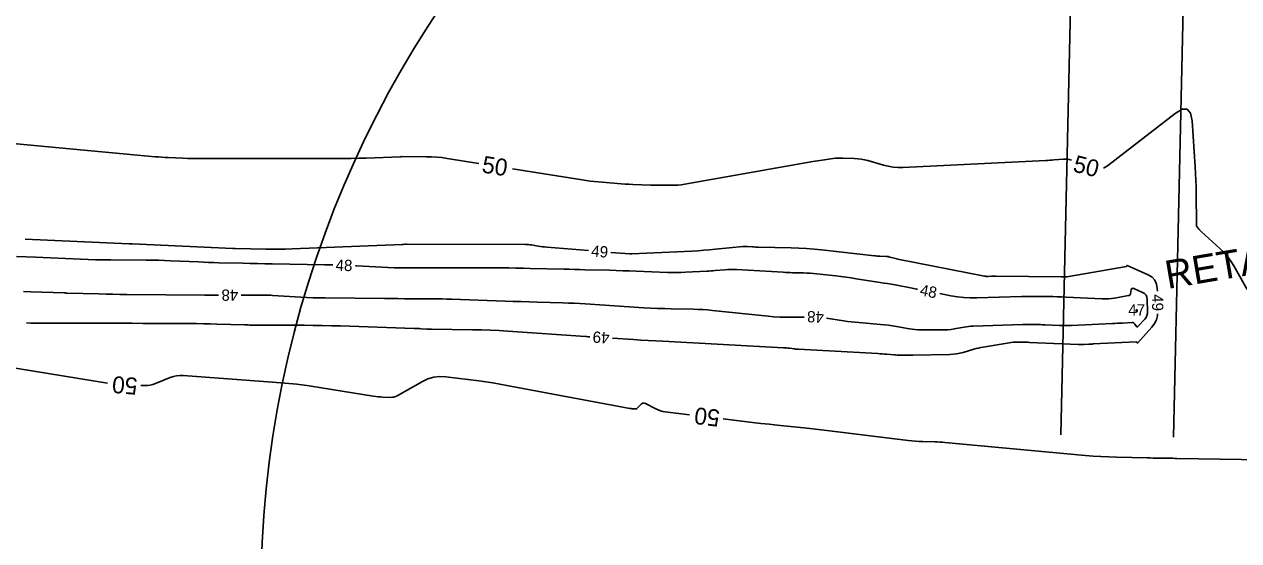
# Model space of a CAD drawing. Extents: x 2384780 to 2405861, y 547869 to 573706.
# Drawn here: x 2395453.4 to 2395668.8, y 552565.6 to 552657.3 of the extents above; entities that cross this region are included whole.
import ezdxf

# ---------------------------------------------------------------- set-up
doc = ezdxf.new("R2010")
doc.units = 0
for name, color, linetype in [('Breaklines', 7, 'Continuous'), ('Old_Level_60', 7, 'Continuous'), ('Old_Level_61', 7, 'Continuous'), ('Old_Level_63', 7, 'Continuous'), ('Prop Buffer Zone 1', 7, 'Continuous'), ('Prop Buffer Zone 2', 7, 'Continuous')]:
    doc.layers.add(name, color=color, linetype=linetype)

msp = doc.modelspace()

# ---------------------------------------------------------------- linework, layer by layer
at = {"layer": 'Old_Level_60'}
for points in [[(2395553.424, 552617.11075), (2395546.02525, 552617.718), (2395545.64825, 552617.75275), (2395545.27225, 552617.7945), (2395544.897, 552617.8435), (2395544.52275, 552617.8995), (2395543.30125, 552618.095), (2395543.039, 552618.1315), (2395542.776, 552618.158), (2395542.512, 552618.174), (2395542.2475, 552618.17975), (2395521.14925, 552618.22125), (2395521.0735, 552618.221), (2395520.998, 552618.22), (2395520.9225, 552618.218), (2395520.84675, 552618.2155), (2395520.6, 552618.2055), (2395520.54725, 552618.2035), (2395520.49425, 552618.20125), (2395520.4415, 552618.19925), (2395520.3885, 552618.197), (2395500.89175, 552617.41525), (2395499.7145, 552617.3765), (2395498.53725, 552617.355), (2395497.36, 552617.3505), (2395496.18225, 552617.36325), (2395490.776, 552617.46025), (2395490.73125, 552617.461), (2395490.6865, 552617.462), (2395490.6415, 552617.463), (2395490.59675, 552617.464), (2395490.4505, 552617.46725), (2395490.419, 552617.468), (2395490.38775, 552617.469), (2395490.3565, 552617.47025), (2395490.325, 552617.4715), (2395472.51725, 552618.27175), (2395472.45975, 552618.274), (2395472.40225, 552618.27575), (2395472.3445, 552618.27675), (2395472.287, 552618.2775), (2395472.099, 552618.2785), (2395472.05875, 552618.279), (2395472.0185, 552618.27975), (2395471.97825, 552618.281), (2395471.93775, 552618.2825), (2395453.53475, 552619.1095)], [(2395654.339, 552609.871), (2395654.3275, 552610.365), (2395654.2105, 552611.16575), (2395653.9005, 552611.83675), (2395653.39725, 552612.3785), (2395652.70075, 552612.7905), (2395648.961, 552614.428), (2395648.939, 552614.434), (2395648.92225, 552614.43075), (2395648.91025, 552614.4185), (2395648.90325, 552614.39675), (2395648.8885, 552614.311), (2395648.8835, 552614.2945), (2395648.87475, 552614.282), (2395648.862, 552614.273), (2395648.8455, 552614.268), (2395638.29175, 552612.4395), (2395638.196, 552612.4255), (2395638.09975, 552612.417), (2395638.00325, 552612.414), (2395637.9065, 552612.416), (2395637.58975, 552612.43225), (2395637.522, 552612.43525), (2395637.454, 552612.43775), (2395637.386, 552612.43925), (2395637.31825, 552612.44025), (2395625.68675, 552612.539), (2395625.4885, 552612.53975), (2395625.2905, 552612.5385), (2395625.09225, 552612.5355), (2395624.894, 552612.53075), (2395624.24675, 552612.512), (2395624.10825, 552612.51175), (2395623.9705, 552612.51925), (2395623.8335, 552612.5345), (2395623.697, 552612.55725), (2395608.598, 552615.514), (2395608.361, 552615.563), (2395608.12525, 552615.61725), (2395607.89075, 552615.6765), (2395607.6575, 552615.74075), (2395606.8975, 552615.95875), (2395606.734, 552616.0005), (2395606.5685, 552616.032), (2395606.40175, 552616.05325), (2395606.23325, 552616.06425), (2395605.12925, 552616.103), (2395604.893, 552616.11375), (2395604.657, 552616.129), (2395604.42125, 552616.14875), (2395604.186, 552616.173), (2395594.7855, 552617.23825), (2395593.43625, 552617.37525), (2395592.085, 552617.48125), (2395590.7315, 552617.55575), (2395589.376, 552617.599), (2395583.59525, 552617.7165), (2395583.32025, 552617.7235), (2395583.0455, 552617.73325), (2395582.77075, 552617.74575), (2395582.496, 552617.76125), (2395581.599, 552617.816), (2395581.407, 552617.824), (2395581.215, 552617.82425), (2395581.023, 552617.817), (2395580.83125, 552617.802), (2395575.965, 552617.32675), (2395574.92175, 552617.231), (2395573.8775, 552617.148), (2395572.8325, 552617.0775), (2395571.78625, 552617.0195), (2395561.14625, 552616.4945), (2395561.14375, 552616.49425), (2395561.14125, 552616.49425), (2395561.13875, 552616.49425), (2395561.13625, 552616.49425), (2395561.12825, 552616.49475), (2395561.1265, 552616.49475), (2395561.12475, 552616.49475), (2395561.123, 552616.49475), (2395561.12125, 552616.495), (2395560.926, 552616.49975), (2395560.884, 552616.501), (2395560.84225, 552616.503), (2395560.8005, 552616.5055), (2395560.75875, 552616.50875), (2395557.4105, 552616.7835)], [(2395508.0885, 552614.54825), (2395508.086, 552614.54825), (2395506.66825, 552614.57925), (2395497.30675, 552614.7475), (2395496.009, 552614.7715), (2395494.711, 552614.79725), (2395493.41325, 552614.8245), (2395492.1155, 552614.8535), (2395487.87625, 552614.9505), (2395486.968, 552614.974), (2395486.05975, 552615.00225), (2395485.15175, 552615.0355), (2395484.244, 552615.07375), (2395479.26675, 552615.2975), (2395478.2, 552615.34), (2395477.133, 552615.37225), (2395476.06575, 552615.394), (2395474.99825, 552615.40525), (2395468.70975, 552615.44025), (2395467.36225, 552615.4545), (2395466.01525, 552615.48175), (2395464.6685, 552615.5225), (2395463.32225, 552615.57625), (2395455.32875, 552615.9355), (2395453.66225, 552616.00575), (2395451.9955, 552616.06675)], [(2395611.808, 552610.24575), (2395611.63825, 552610.27825), (2395610.84375, 552610.42825), (2395607.80175, 552611.00025), (2395607.1495, 552611.12025), (2395606.49625, 552611.235), (2395605.84225, 552611.3445), (2395605.18725, 552611.44875), (2395600.9405, 552612.10825), (2395600.03, 552612.24475), (2395599.118, 552612.372), (2395598.20475, 552612.48975), (2395597.2905, 552612.598), (2395593.91425, 552612.9805), (2395593.32575, 552613.0405), (2395592.73625, 552613.0865), (2395592.14575, 552613.119), (2395591.5545, 552613.138), (2395589.6215, 552613.17725), (2395589.20725, 552613.18775), (2395588.79325, 552613.2025), (2395588.3795, 552613.2215), (2395587.96575, 552613.2445), (2395579.707, 552613.7485), (2395579.1795, 552613.77025), (2395578.652, 552613.77125), (2395578.12525, 552613.75125), (2395577.59875, 552613.71025), (2395575.87925, 552613.54225), (2395575.51075, 552613.5085), (2395575.14175, 552613.479), (2395574.7725, 552613.45425), (2395574.403, 552613.43375), (2395570.65525, 552613.24875), (2395569.85225, 552613.218), (2395569.049, 552613.20475), (2395568.24575, 552613.20925), (2395567.44225, 552613.2315), (2395561.905, 552613.44525), (2395560.7185, 552613.489), (2395559.53175, 552613.52875), (2395558.34475, 552613.5645), (2395557.15775, 552613.596), (2395552.8035, 552613.70425), (2395551.8705, 552613.7275), (2395550.9375, 552613.751), (2395550.0045, 552613.77425), (2395549.0715, 552613.798), (2395543.112, 552613.9485), (2395541.835, 552613.97725), (2395540.55775, 552613.99825), (2395539.2805, 552614.012), (2395538.003, 552614.01825), (2395531.28425, 552614.0315), (2395529.89975, 552614.03425), (2395528.51525, 552614.037), (2395527.13075, 552614.03975), (2395525.74625, 552614.04275), (2395519.36875, 552614.056), (2395519.327, 552614.05625), (2395519.285, 552614.0565), (2395519.24325, 552614.057), (2395519.20125, 552614.0575), (2395519.0645, 552614.05975), (2395519.03525, 552614.0605), (2395519.006, 552614.06125), (2395518.97675, 552614.06225), (2395518.9475, 552614.0635), (2395512.33725, 552614.389), (2395512.08575, 552614.40025)], [(2395453.21775, 552609.812), (2395454.506, 552609.7705), (2395460.41325, 552609.582), (2395460.46575, 552609.58025), (2395460.51825, 552609.57875), (2395460.5705, 552609.577), (2395460.623, 552609.57525), (2395460.7945, 552609.56925), (2395460.83125, 552609.56825), (2395460.868, 552609.567), (2395460.90475, 552609.56575), (2395460.9415, 552609.56475), (2395466.63675, 552609.4025), (2395467.85725, 552609.37075), (2395469.07775, 552609.34525), (2395470.2985, 552609.32575), (2395471.5195, 552609.31225), (2395485.3775, 552609.19575), (2395486.386, 552609.18875), (2395487.39425, 552609.185), (2395487.80525, 552609.185)], [(2395491.80525, 552609.19775), (2395493.31025, 552609.2045), (2395493.71375, 552609.2055), (2395494.1175, 552609.2055), (2395494.521, 552609.204), (2395494.92475, 552609.20125), (2395496.24325, 552609.19025), (2395496.52575, 552609.186), (2395496.808, 552609.17825), (2395497.09025, 552609.1665), (2395497.37225, 552609.15125), (2395502.411, 552608.844), (2395503.491, 552608.78525), (2395504.5715, 552608.74025), (2395505.6525, 552608.709), (2395506.73375, 552608.69175), (2395517.2425, 552608.591), (2395518.42375, 552608.58025), (2395519.605, 552608.57025), (2395520.78625, 552608.5615), (2395521.9675, 552608.5535), (2395525.82625, 552608.52925), (2395526.653, 552608.52125), (2395527.47975, 552608.50725), (2395528.30625, 552608.4875), (2395529.13275, 552608.46175), (2395538.6575, 552608.13175), (2395540.06825, 552608.084), (2395541.479, 552608.038), (2395542.88975, 552607.99375), (2395544.30075, 552607.95175), (2395548.9095, 552607.81675), (2395549.897, 552607.78375), (2395550.884, 552607.74175), (2395551.8705, 552607.69125), (2395552.85675, 552607.632), (2395563.2745, 552606.95975), (2395564.4785, 552606.889), (2395565.683, 552606.83225), (2395566.888, 552606.7895), (2395568.09375, 552606.76075), (2395572.03325, 552606.68925), (2395572.87675, 552606.66475), (2395573.71925, 552606.62175), (2395574.56075, 552606.5605), (2395575.40075, 552606.4805), (2395585.31775, 552605.4295), (2395586.334, 552605.338), (2395587.35125, 552605.279), (2395588.37, 552605.25275), (2395589.39025, 552605.25875), (2395591.67875, 552605.30875)], [(2395595.66675, 552605.12), (2395598.679, 552604.63675), (2395599.347, 552604.536), (2395600.01675, 552604.44825), (2395600.68775, 552604.37325), (2395601.3605, 552604.31125), (2395605.241, 552603.99025), (2395605.95025, 552603.92325), (2395606.6575, 552603.84025), (2395607.3625, 552603.74125), (2395608.0655, 552603.626), (2395610.3585, 552603.223), (2395610.85075, 552603.14675), (2395611.345, 552603.09125), (2395611.841, 552603.05625), (2395612.33875, 552603.04175), (2395616.08925, 552603.01025), (2395616.64575, 552603.0185), (2395617.2, 552603.05275), (2395617.75225, 552603.113), (2395618.302, 552603.19925), (2395620.09475, 552603.5235), (2395620.4795, 552603.586), (2395620.866, 552603.63425), (2395621.25375, 552603.6685), (2395621.64325, 552603.68875), (2395630.43125, 552603.98475), (2395630.83025, 552603.99525), (2395631.22925, 552604.00025), (2395631.62825, 552603.99925), (2395632.02725, 552603.99275), (2395633.331, 552603.962), (2395633.6105, 552603.9545), (2395633.88975, 552603.946), (2395634.169, 552603.93625), (2395634.44825, 552603.925), (2395636.952, 552603.81875), (2395637.4885, 552603.80175), (2395638.025, 552603.79675), (2395638.5615, 552603.8035), (2395639.098, 552603.82175), (2395646.3795, 552604.1525), (2395646.817, 552604.1725), (2395647.25475, 552604.193), (2395647.69225, 552604.2135), (2395648.13, 552604.2345), (2395649.8545, 552604.31775), (2395650.00425, 552604.30775), (2395650.1355, 552604.26225), (2395650.24875, 552604.1815), (2395650.3435, 552604.06525), (2395650.62325, 552603.6275), (2395650.685, 552603.55575), (2395650.7505, 552603.52825), (2395650.81975, 552603.5445), (2395650.8925, 552603.60525), (2395652.102, 552604.94375), (2395652.3275, 552605.24325), (2395652.486, 552605.5675), (2395652.5775, 552605.9165), (2395652.602, 552606.2905), (2395652.55225, 552608.41225), (2395652.49125, 552608.83125), (2395652.329, 552609.18225), (2395652.06575, 552609.4655), (2395651.7015, 552609.681), (2395650.15075, 552610.36), (2395649.97775, 552610.408), (2395649.844, 552610.383), (2395649.74975, 552610.285), (2395649.6945, 552610.11425), (2395649.5785, 552609.43725), (2395649.5385, 552609.30725), (2395649.4685, 552609.20725), (2395649.36875, 552609.137), (2395649.23875, 552609.097), (2395646.72625, 552608.66175), (2395646.187, 552608.5835), (2395645.64575, 552608.5355), (2395645.10275, 552608.518), (2395644.558, 552608.5305), (2395638.1475, 552608.856), (2395637.3645, 552608.8915), (2395636.58125, 552608.91875), (2395635.79775, 552608.938), (2395635.014, 552608.94875), (2395632.45325, 552608.9705), (2395631.90475, 552608.9725), (2395631.356, 552608.9695), (2395630.8075, 552608.96125), (2395630.259, 552608.948), (2395622.29775, 552608.71675), (2395621.146, 552608.71525), (2395619.9995, 552608.7775), (2395618.85825, 552608.90375), (2395617.722, 552609.09375), (2395615.7345, 552609.483)], [(2395650.61275, 552606.57275), (2395650.5855, 552606.41375), (2395650.58325, 552606.3875), (2395650.586, 552606.362), (2395650.59325, 552606.3375), (2395650.60575, 552606.31425), (2395650.6535, 552606.23925), (2395650.66425, 552606.22675), (2395650.6755, 552606.222), (2395650.68725, 552606.225), (2395650.69975, 552606.23525), (2395650.75625, 552606.29775), (2395650.76675, 552606.31175), (2395650.77425, 552606.327), (2395650.7785, 552606.34325), (2395650.7795, 552606.36075), (2395650.7765, 552606.4885), (2395650.773, 552606.51225), (2395650.764, 552606.532), (2395650.749, 552606.548), (2395650.7285, 552606.56025), (2395650.65175, 552606.59375), (2395650.637, 552606.598), (2395650.6255, 552606.59575), (2395650.6175, 552606.5875), (2395650.61275, 552606.57275)], [(2395557.6775, 552601.54775), (2395561.43175, 552601.3055), (2395562.72125, 552601.224), (2395564.011, 552601.146), (2395565.30075, 552601.0715), (2395566.591, 552601.0005), (2395588.02925, 552599.8495), (2395588.29675, 552599.83275), (2395588.564, 552599.81125), (2395588.8305, 552599.78525), (2395589.09675, 552599.7545), (2395589.966, 552599.64625), (2395590.15225, 552599.62475), (2395590.339, 552599.6065), (2395590.526, 552599.59125), (2395590.71325, 552599.5795), (2395604.7705, 552598.811), (2395605.164, 552598.788), (2395605.557, 552598.76225), (2395605.95, 552598.7335), (2395606.34275, 552598.702), (2395607.62525, 552598.59425), (2395607.9, 552598.574), (2395608.17525, 552598.559), (2395608.45075, 552598.5495), (2395608.7265, 552598.54525), (2395609.94125, 552598.53925), (2395610.2015, 552598.53875), (2395610.46175, 552598.54), (2395610.722, 552598.5425), (2395610.98225, 552598.547), (2395617.5445, 552598.676), (2395618.14475, 552598.70725), (2395618.73925, 552598.7775), (2395619.3275, 552598.88675), (2395619.91, 552599.035), (2395621.80325, 552599.583), (2395622.2105, 552599.6945), (2395622.62025, 552599.79375), (2395623.03275, 552599.88075), (2395623.448, 552599.95575), (2395628.422, 552600.778), (2395628.7385, 552600.82275), (2395629.056, 552600.85275), (2395629.3745, 552600.8675), (2395629.69425, 552600.8675), (2395630.74, 552600.84275), (2395630.964, 552600.83675), (2395631.18825, 552600.83), (2395631.41225, 552600.822), (2395631.63625, 552600.813), (2395640.28875, 552600.44575), (2395640.55125, 552600.4375), (2395640.8135, 552600.435), (2395641.07575, 552600.43825), (2395641.338, 552600.44725), (2395642.195, 552600.48625), (2395642.3785, 552600.49475), (2395642.56225, 552600.50325), (2395642.74575, 552600.51175), (2395642.92925, 552600.5205), (2395650.592, 552600.8905), (2395650.629, 552600.888), (2395650.66175, 552600.87675), (2395650.68975, 552600.85675), (2395650.71325, 552600.828), (2395650.7825, 552600.7195), (2395650.79775, 552600.70175), (2395650.814, 552600.69475), (2395650.83125, 552600.699), (2395650.84925, 552600.714), (2395653.37675, 552603.5115), (2395653.84825, 552604.137), (2395654.17975, 552604.81475), (2395654.371, 552605.54425), (2395654.3925, 552605.873)], [(2395453.74275, 552604.263), (2395454.49375, 552604.24225), (2395454.53, 552604.241), (2395454.56625, 552604.24), (2395454.6025, 552604.239), (2395454.63875, 552604.238), (2395454.75725, 552604.23475), (2395454.78275, 552604.23425), (2395454.808, 552604.23375), (2395454.8335, 552604.2335), (2395454.85875, 552604.23325), (2395468.73625, 552604.1975), (2395470.62625, 552604.1925), (2395472.5165, 552604.18675), (2395474.4065, 552604.1805), (2395476.2965, 552604.1735), (2395482.72775, 552604.1495), (2395483.92225, 552604.14075), (2395485.11675, 552604.12375), (2395486.311, 552604.0985), (2395487.505, 552604.06475), (2395492.4955, 552603.907), (2395492.78625, 552603.89875), (2395493.07725, 552603.89275), (2395493.368, 552603.8885), (2395493.659, 552603.88675), (2395494.6095, 552603.88375), (2395494.813, 552603.883), (2395495.01675, 552603.88225), (2395495.2205, 552603.88125), (2395495.424, 552603.8805), (2395502.981, 552603.8435), (2395504.60025, 552603.82975), (2395506.21925, 552603.80475), (2395507.83825, 552603.7685), (2395509.45675, 552603.72075), (2395522.5395, 552603.28875), (2395522.8415, 552603.27775), (2395523.1435, 552603.2645), (2395523.4455, 552603.24925), (2395523.74725, 552603.2315), (2395524.733, 552603.1705), (2395524.94425, 552603.15875), (2395525.15575, 552603.14975), (2395525.36725, 552603.14325), (2395525.57875, 552603.13925), (2395532.87525, 552603.051), (2395534.4385, 552603.02075), (2395536.00075, 552602.9685), (2395537.562, 552602.894), (2395539.12225, 552602.79725), (2395552.904, 552601.844), (2395553.15325, 552601.827), (2395553.4025, 552601.811), (2395553.652, 552601.796), (2395553.68525, 552601.794)]]:
    msp.add_lwpolyline(points, dxfattribs=at)
at = {"layer": 'Old_Level_61'}
for points in [[(2395670.2535, 552610.19525), (2395667.87575, 552614.39), (2395667.34825, 552615.24075), (2395666.75825, 552616.04175), (2395666.106, 552616.79275), (2395665.39125, 552617.494), (2395662.14625, 552620.43625), (2395662.031, 552620.54525), (2395661.9205, 552620.65875), (2395661.815, 552620.77675), (2395661.71425, 552620.8995), (2395661.3935, 552621.30725), (2395661.33325, 552621.39775), (2395661.29, 552621.494), (2395661.26375, 552621.5965), (2395661.2545, 552621.7045), (2395661.2175, 552627.22825), (2395661.20075, 552628.4115), (2395661.1665, 552629.59425), (2395661.115, 552630.77625), (2395661.046, 552631.95775), (2395660.50925, 552640.10875), (2395660.2355, 552641.503), (2395659.645, 552642.1925), (2395658.737, 552642.17725), (2395657.51225, 552641.45725), (2395645.519, 552632.16075), (2395644.8105, 552631.73275), (2395644.756, 552631.7175)], [(2395534.00925, 552632.56375), (2395528.355, 552633.46775), (2395527.4315, 552633.597), (2395526.505, 552633.68975), (2395525.5755, 552633.74625), (2395524.64325, 552633.76625), (2395520.3285, 552633.77475), (2395520.30675, 552633.77475), (2395520.28525, 552633.77425), (2395520.26375, 552633.77375), (2395520.242, 552633.773), (2395520.1715, 552633.77025), (2395520.1565, 552633.76975), (2395520.14125, 552633.769), (2395520.12625, 552633.7685), (2395520.111, 552633.76775), (2395513.98475, 552633.52225), (2395512.67175, 552633.476), (2395511.35875, 552633.44325), (2395510.04525, 552633.4235), (2395508.7315, 552633.41675), (2395484.70525, 552633.41675), (2395483.899, 552633.42125), (2395483.09275, 552633.435), (2395482.287, 552633.4575), (2395481.48125, 552633.48925), (2395478.8495, 552633.6075), (2395478.28575, 552633.63625), (2395477.72275, 552633.67175), (2395477.16, 552633.71425), (2395476.59775, 552633.7635), (2395446.22025, 552636.6085)], [(2395639.09375, 552633.171), (2395638.7215, 552633.25675), (2395638.218, 552633.31025), (2395637.70425, 552633.30375), (2395636.0095, 552633.18425), (2395635.6465, 552633.15975), (2395635.283, 552633.137), (2395634.91975, 552633.1165), (2395634.556, 552633.098), (2395609.2105, 552631.874), (2395608.335, 552631.86725), (2395607.468, 552631.932), (2395606.609, 552632.06775), (2395605.7585, 552632.275), (2395602.99375, 552633.06875), (2395602.39825, 552633.22025), (2395601.797, 552633.33475), (2395601.18975, 552633.412), (2395600.57675, 552633.45225), (2395598.549, 552633.52375), (2395598.115, 552633.5295), (2395597.682, 552633.516), (2395597.25, 552633.48325), (2395596.819, 552633.43125), (2395594.8685, 552633.15225), (2395594.45075, 552633.09075), (2395594.0335, 552633.026), (2395593.617, 552632.95775), (2395593.20075, 552632.88625), (2395570.494, 552628.89125), (2395569.9005, 552628.80025), (2395569.30475, 552628.73525), (2395568.70675, 552628.69675), (2395568.1065, 552628.68425), (2395566.1415, 552628.68625), (2395565.72075, 552628.68875), (2395565.29975, 552628.6955), (2395564.879, 552628.706), (2395564.45825, 552628.72075), (2395561.27625, 552628.84775), (2395560.5945, 552628.87875), (2395559.91325, 552628.9165), (2395559.2325, 552628.96175), (2395558.55225, 552629.014), (2395555.18875, 552629.29), (2395554.46875, 552629.356), (2395553.7505, 552629.436), (2395553.03375, 552629.5295), (2395552.319, 552629.63675), (2395539.934, 552631.6165)], [(2395444.4395, 552597.42), (2395468.0885, 552593.59125)], [(2395474.05725, 552593.123), (2395474.70375, 552593.12225), (2395475.19725, 552593.145), (2395475.6815, 552593.21425), (2395476.157, 552593.33025), (2395476.6235, 552593.4925), (2395479.236, 552594.54275), (2395479.801, 552594.734), (2395480.3765, 552594.8585), (2395480.9625, 552594.91575), (2395481.55925, 552594.906), (2395497.381, 552593.76775), (2395499.556, 552593.587), (2395501.7255, 552593.35825), (2395503.88925, 552593.08125), (2395506.0475, 552592.75625), (2395515.262, 552591.26425), (2395515.6845, 552591.2025), (2395516.1085, 552591.154), (2395516.53375, 552591.11875), (2395516.9605, 552591.09675), (2395518.356, 552591.04675), (2395518.65025, 552591.05575), (2395518.93475, 552591.1045), (2395519.20975, 552591.19275), (2395519.47475, 552591.32075), (2395523.98, 552593.877), (2395524.9625, 552594.339), (2395525.97875, 552594.62925), (2395527.02925, 552594.74775), (2395528.1135, 552594.69475), (2395533.958, 552593.95725), (2395535.209, 552593.78975), (2395536.457, 552593.604), (2395537.702, 552593.39925), (2395538.94425, 552593.17625), (2395560.76875, 552589.088), (2395560.89725, 552589.06575), (2395561.02625, 552589.0475), (2395561.1555, 552589.033), (2395561.2855, 552589.02225), (2395561.875, 552588.982), (2395561.884, 552588.9815), (2395561.89275, 552588.981), (2395561.90175, 552588.98025), (2395561.91075, 552588.98), (2395561.93975, 552588.97825), (2395561.94575, 552588.9785), (2395561.95125, 552588.98), (2395561.95625, 552588.98275), (2395561.96075, 552588.98675), (2395562.762, 552589.8335), (2395562.94, 552589.9775), (2395563.13025, 552590.0475), (2395563.33275, 552590.04275), (2395563.54775, 552589.96375), (2395565.38575, 552588.99675), (2395565.7855, 552588.80875), (2395566.1975, 552588.659), (2395566.62125, 552588.5475), (2395567.057, 552588.47425), (2395571.3555, 552587.94875)], [(2395577.31125, 552587.2205), (2395581.1045, 552586.75675), (2395582.5545, 552586.5835), (2395584.0055, 552586.41825), (2395585.45725, 552586.26075), (2395586.91, 552586.1115), (2395591.657, 552585.6365), (2395592.674, 552585.5315), (2395593.69, 552585.4205), (2395594.7055, 552585.30325), (2395595.72025, 552585.17975), (2395610.1385, 552583.381), (2395610.78325, 552583.309), (2395611.4295, 552583.25375), (2395612.07675, 552583.21525), (2395612.72525, 552583.19375), (2395614.84575, 552583.15), (2395615.3, 552583.13675), (2395615.75375, 552583.115), (2395616.207, 552583.08525), (2395616.65975, 552583.0475), (2395641.55825, 552580.735), (2395642.94, 552580.61925), (2395644.32325, 552580.52775), (2395645.708, 552580.461), (2395647.094, 552580.41875), (2395652.51875, 552580.3015), (2395653.042, 552580.29075), (2395653.5655, 552580.28075), (2395654.08875, 552580.2715), (2395654.612, 552580.263), (2395656.32175, 552580.23725), (2395656.68825, 552580.2315), (2395657.0545, 552580.22575), (2395657.42075, 552580.21975), (2395657.78725, 552580.2135), (2395676.9525, 552579.88925)]]:
    msp.add_lwpolyline(points, dxfattribs=at)
at = {"layer": 'Old_Level_63'}
msp.add_circle((2395683.23554, 552555.58852), 187.93516, dxfattribs=at)
at = {"layer": 'Prop Buffer Zone 1'}
msp.add_lwpolyline([(2395663.4045, 552938.192), (2395662.5425, 552819.7905), (2395657.1906, 552584.00679)], dxfattribs=at)
at = {"layer": 'Prop Buffer Zone 2'}
msp.add_lwpolyline([(2395643.407, 552938.58975), (2395642.54425, 552820.09025), (2395637.19497, 552584.4216)], dxfattribs=at)

# ---------------------------------------------------------------- texts
at = {"layer": 'Breaklines'}
msp.add_text('RETAIN', height=5, rotation=9.6351083, dxfattribs=at).set_placement((2395656.1645, 552610.27475))
at = {"layer": 'Old_Level_60'}
for s, rotation, p in [('49', 355.3073917, (2395553.86025, 552616.0715)), ('48', 357.8811306, (2395508.54775, 552613.5405)), ('48', 349.0067639, (2395612.105, 552609.17225)), ('48', 180.1853167, (2395491.30575, 552610.194)), ('49', 270.7659917, (2395653.36625, 552609.33825)), ('48', 177.2913083, (2395595.2275, 552606.24775)), ('49', 176.4706361, (2395557.22075, 552602.5835))]:
    msp.add_text(s, height=2, rotation=rotation, dxfattribs=at).set_placement(p)
msp.add_text('47', height=2, dxfattribs=at).set_placement((2395649.17975, 552605.57275))
at = {"layer": 'Old_Level_61'}
for rotation, p in [(350.91725, (2395534.4025, 552630.982)), (345.6014972, (2395639.211, 552631.17975)), (175.5146917, (2395473.5305, 552594.488)), (173.0291667, (2395576.86, 552588.78675))]:
    msp.add_text('50', height=3, rotation=rotation, dxfattribs=at).set_placement(p)

doc.saveas('drawing.dxf')
